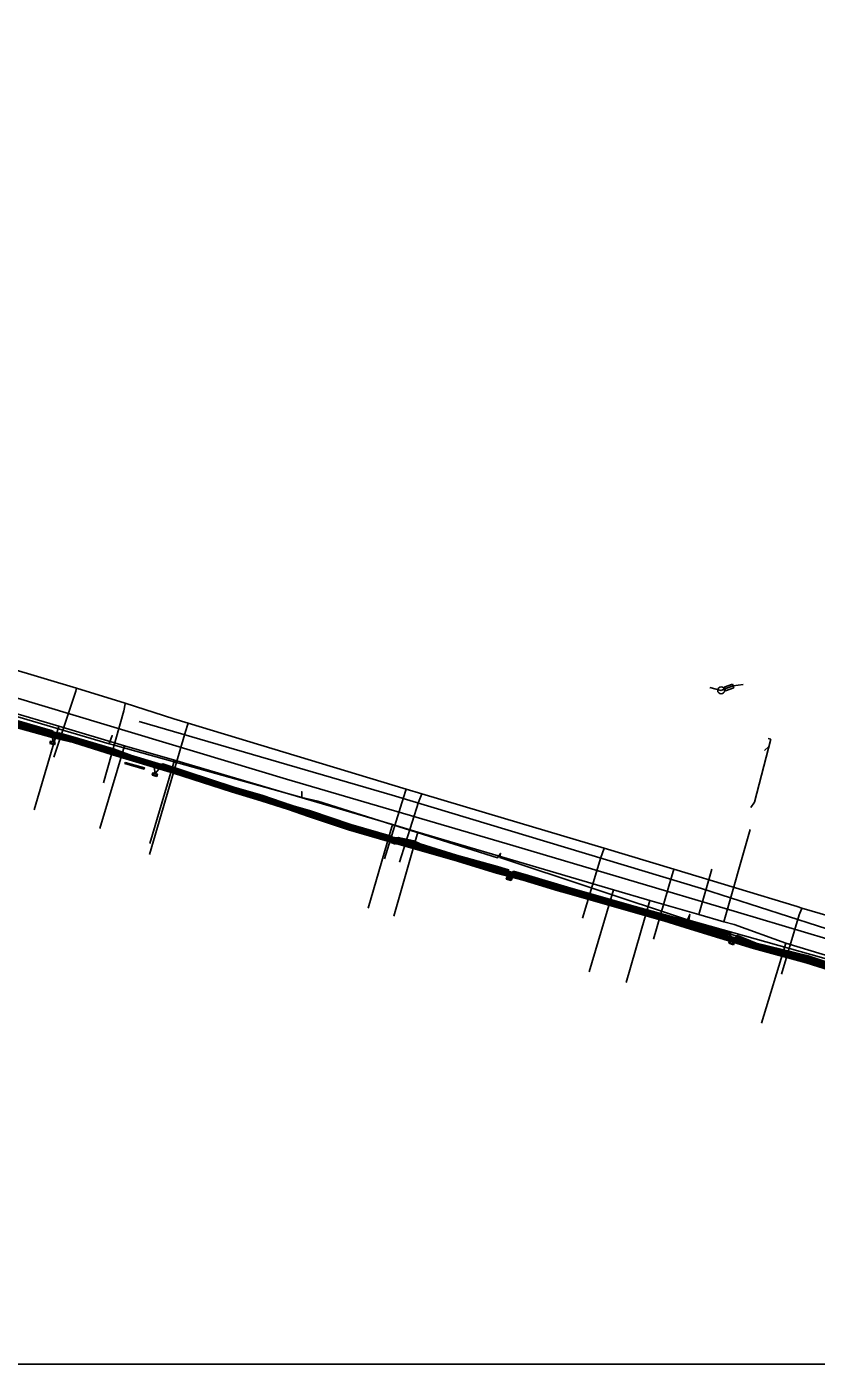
# Model space of a CAD drawing. Extents: x -599951 to -598963, y -1164095 to -1162939.
# Drawn here: x -599826.1 to -599711.8, y -1164094.7 to -1163901.1 of the extents above; entities that cross this region are included whole.
import ezdxf

# ---------------------------------------------------------------- set-up
doc = ezdxf.new("R2010")
doc.units = 0
for name, color, linetype in [('28', 7, 'Continuous'), ('31', 7, 'Continuous'), ('Level 3', 7, 'Continuous'), ('Vrstva 1', 7, 'Continuous'), ('Vrstva 13', 7, 'Continuous'), ('Vrstva 16', 7, 'Continuous'), ('Vrstva 19', 7, 'Continuous'), ('Vrstva 3', 7, 'Continuous'), ('Vrstva 42', 7, 'Continuous'), ('Vrstva 43', 7, 'Continuous'), ('Vrstva 44', 7, 'Continuous'), ('Vrstva 53', 7, 'Continuous'), ('Vrstva 55', 7, 'Continuous'), ('Vrstva 58', 7, 'Continuous')]:
    doc.layers.add(name, color=color, linetype=linetype)

# ---------------------------------------------------------------- blocks, each defined once
blk = doc.blocks.new('NN630')
at = {"layer": '31'}
for points in [[(-0.003, -0.7), (-0.703, 0)], [(-0.703, -0.7), (-0.703, 0), (0.697, 0), (0.697, -0.7)], [(-0.003, -0.7), (0.697, 0)], [(-0.703, -0.7), (0.697, -0.7)]]:
    blk.add_lwpolyline(points, dxfattribs=at)
blk = doc.blocks.new('NN620')
at = {"layer": '28'}
for points in [[(0.752, 0.004), (-0.748, 0.004)], [(-0.748, 0.004), (-0.748, -0.746)], [(0.752, -0.746), (0.752, 0.004)], [(-0.748, -0.746), (0.752, -0.746)], [(0.368, -0.18), (-0.376, -0.18)], [(-0.376, -0.18), (-0.376, -0.558)], [(-0.376, -0.558), (0.368, -0.558)], [(0.321, -0.227), (-0.329, -0.227)], [(-0.329, -0.227), (-0.329, -0.51)], [(-0.329, -0.51), (0.321, -0.51)], [(0.274, -0.274), (-0.281, -0.274)], [(-0.281, -0.274), (-0.281, -0.463)], [(-0.281, -0.463), (0.274, -0.463)], [(0.227, -0.321), (-0.234, -0.321)], [(-0.234, -0.321), (-0.234, -0.416)], [(-0.234, -0.416), (0.227, -0.416)], [(-0.193, -0.369), (0.185, -0.369)], [(0.227, -0.416), (0.227, -0.321)], [(0.274, -0.463), (0.274, -0.274)], [(0.321, -0.51), (0.321, -0.227)], [(0.368, -0.558), (0.368, -0.18)]]:
    blk.add_lwpolyline(points, dxfattribs=at)

msp = doc.modelspace()

# ---------------------------------------------------------------- linework, layer by layer
at = {"layer": 'Level 3'}
msp.add_lwpolyline([(-599811.857, -1164007.561), (-599809.085, -1164008.349), (-599809.129, -1164008.538), (-599811.901, -1164007.721)], close=True, dxfattribs=at)
at = {"layer": 'Vrstva 1'}
for p, q in [((-599809.85, -1164001.62), (-599773.226, -1164012.298)), ((-599773.226, -1164012.298), (-599728.389, -1164025.803)), ((-599728.389, -1164025.803), (-599684.011, -1164040.127))]:
    msp.add_line(p, q, dxfattribs=at)
for points in [[(-599725.04, -1163996.91), (-599723.82, -1163996.49)], [(-599722.37, -1163996.28), (-599723.82, -1163996.49)], [(-599725.56, -1163997.14), (-599727.191, -1163996.721)], [(-599725.56, -1163997.14), (-599725.04, -1163996.91)], [(-599720.753, -1164013.314), (-599718.363, -1164004.177)], [(-599718.363, -1164004.177), (-599718.774, -1164004.077)], [(-599719.29, -1164005.835), (-599718.649, -1164005.27)], [(-599721.285, -1164014.07), (-599720.753, -1164013.314)]]:
    msp.add_lwpolyline(points, dxfattribs=at)
at = {"layer": 'Vrstva 13'}
for points in [[(-599828.77, -1163993.88), (-599818.92, -1163996.8), (-599811.859, -1163999.002), (-599804.809, -1164001.237), (-599802.74, -1164001.893), (-599771.185, -1164011.453), (-599768.93, -1164012.12), (-599756.94, -1164015.688), (-599742.519, -1164019.982), (-599732.417, -1164023), (-599714.53, -1164028.42), (-599713.883, -1164028.645), (-599709.74, -1164029.89)], [(-599818.92, -1163996.8), (-599819.04, -1163997.23), (-599822.205, -1164006.782)], [(-599811.859, -1163999.002), (-599811.88, -1163999.09), (-599812.06, -1164000.07), (-599815.013, -1164010.53)], [(-599802.74, -1164001.893), (-599802.78, -1164002.03), (-599803.14, -1164003.07), (-599808.373, -1164020.878)], [(-599771.185, -1164011.453), (-599771.21, -1164011.58), (-599771.57, -1164012.66), (-599774.333, -1164021.499)], [(-599768.93, -1164012.12), (-599769, -1164012.33), (-599769.38, -1164013.31), (-599772.139, -1164021.993)], [(-599742.519, -1164019.982), (-599742.56, -1164020.11), (-599742.97, -1164021.33), (-599745.624, -1164030.117)], [(-599732.417, -1164023), (-599732.48, -1164023.23), (-599732.8, -1164024.34), (-599735.368, -1164033.145)], [(-599713.883, -1164028.645), (-599713.94, -1164028.8), (-599714.28, -1164029.64), (-599716.831, -1164038.208)]]:
    msp.add_lwpolyline(points, dxfattribs=at)
at = {"layer": 'Vrstva 16'}
for points in [[(-599828.66, -1164000.21), (-599821.46, -1164002.33), (-599811.96, -1164005.14), (-599804.75, -1164007.26), (-599773.16, -1164016.57), (-599769.49, -1164017.65), (-599741.17, -1164026.03), (-599735.91, -1164027.55), (-599728.79, -1164029.6), (-599725.15, -1164030.64), (-599723.68, -1164031.05), (-599716.19, -1164033.71), (-599706.16, -1164036.79)], [(-599821.46, -1164002.33), (-599825.03, -1164014.45)], [(-599811.96, -1164005.14), (-599813.03, -1164008.73), (-599815.52, -1164017.12)], [(-599804.75, -1164007.26), (-599808.29, -1164019.28)], [(-599773.16, -1164016.57), (-599776.67, -1164028.67)], [(-599769.49, -1164017.65), (-599772.95, -1164029.84)], [(-599725.15, -1164030.64), (-599721.36, -1164017.27)], [(-599728.79, -1164029.6), (-599726.93, -1164023.01)], [(-599741.17, -1164026.03), (-599744.67, -1164037.87)], [(-599735.91, -1164027.55), (-599739.34, -1164039.44)], [(-599716.19, -1164033.71), (-599719.74, -1164045.33)]]:
    msp.add_lwpolyline(points, dxfattribs=at)
at = {"layer": 'Vrstva 19'}
msp.add_lwpolyline([(-599951.125, -1163956.879), (-599933.03, -1163966.38), (-599892.24, -1163979.02), (-599859.53, -1163988.78), (-599832.49, -1163996.75), (-599788.49, -1164009.99), (-599755.73, -1164019.59), (-599723.17, -1164029.22), (-599687.59, -1164039.86)], dxfattribs=at)
at = {"layer": 'Vrstva 3'}
for points in [[(-599723.911, -1163996.225), (-599725.131, -1163996.645)], [(-599723.911, -1163996.225), (-599723.729, -1163996.755)], [(-599725.131, -1163996.645), (-599724.949, -1163997.175)], [(-599723.729, -1163996.755), (-599724.949, -1163997.175)]]:
    msp.add_lwpolyline(points, dxfattribs=at)
msp.add_circle((-599725.56, -1163997.14), 0.5, dxfattribs=at)
at = {"layer": 'Vrstva 42'}
for points in [[(-599829.777, -1164001.076), (-599822.424, -1164003.186), (-599822.35, -1164004.59), (-599821.731, -1164003.687), (-599821.579, -1164003.466), (-599819.178, -1164004.166), (-599813.481, -1164005.855), (-599807.732, -1164007.961), (-599807.54, -1164009.18), (-599806.718, -1164008.182), (-599806.538, -1164007.962), (-599796.199, -1164011.356), (-599792.02, -1164012.525), (-599787.93, -1164013.945), (-599785.09, -1164014.765), (-599779.24, -1164016.745), (-599773.408, -1164018.446), (-599773.261, -1164018.518), (-599772.94, -1164018.97), (-599772.443, -1164018.589), (-599770.112, -1164019.125), (-599769.216, -1164019.524), (-599763.958, -1164021.206), (-599757.997, -1164022.816), (-599756.516, -1164023.259), (-599756.308, -1164024.241)], [(-599829.724, -1164000.884), (-599822.402, -1164002.984), (-599822.295, -1164003.125), (-599821.717, -1164003.315), (-599821.492, -1164003.284), (-599819.122, -1164003.974), (-599813.419, -1164005.665), (-599807.716, -1164007.756), (-599807.519, -1164007.855), (-599806.699, -1164007.875), (-599806.439, -1164007.785), (-599796.141, -1164011.164), (-599791.96, -1164012.335), (-599787.87, -1164013.755), (-599785.03, -1164014.575), (-599779.18, -1164016.555), (-599773.352, -1164018.254), (-599773.18, -1164018.381), (-599772.584, -1164018.472), (-599772.318, -1164018.413), (-599770.048, -1164018.935), (-599769.144, -1164019.336), (-599763.902, -1164021.014), (-599757.943, -1164022.624), (-599756.344, -1164023.101), (-599756.112, -1164024.199)], [(-599756.288, -1164024.158), (-599755.617, -1164023.316), (-599753.932, -1164023.784), (-599747.802, -1164025.634), (-599738.523, -1164028.274), (-599729.773, -1164030.714), (-599724.182, -1164032.334), (-599724.005, -1164032.489), (-599723.444, -1164032.651), (-599723.202, -1164032.618), (-599720.479, -1164033.745), (-599712.953, -1164035.544), (-599703.919, -1164038.535)], [(-599756.132, -1164024.282), (-599755.543, -1164023.544), (-599753.988, -1164023.976), (-599747.858, -1164025.826), (-599738.577, -1164028.466), (-599729.827, -1164030.906), (-599724.19, -1164032.54), (-599724.01, -1164033.52), (-599723.315, -1164032.789), (-599720.541, -1164033.935), (-599713.007, -1164035.736), (-599703.887, -1164038.755), (-599703.53, -1164039.47), (-599702.981, -1164038.998), (-599694.867, -1164041.237), (-599694.75, -1164042.22), (-599693.983, -1164041.596), (-599688.709, -1164043.236), (-599677.955, -1164046.454), (-599677.295, -1164046.746), (-599677.07, -1164047.56)]]:
    msp.add_lwpolyline(points, dxfattribs=at)
at = {"layer": 'Vrstva 44'}
for points in [[(-599829.897, -1164001.78), (-599822.434, -1164003.871), (-599819.319, -1164004.59), (-599813.668, -1164006.357), (-599804.839, -1164009.026), (-599796.429, -1164011.726), (-599792.139, -1164013.026), (-599788.165, -1164014.295), (-599785.277, -1164015.294), (-599779.499, -1164017.237), (-599773.523, -1164018.948), (-599764.215, -1164021.618), (-599758.062, -1164023.509), (-599754.221, -1164024.509), (-599749.126, -1164026.038), (-599748.074, -1164026.348), (-599738.613, -1164029.038), (-599734.036, -1164030.357), (-599729.988, -1164031.627), (-599720.833, -1164034.408), (-599713.244, -1164036.478), (-599704.125, -1164039.328)], [(-599829.846, -1164001.587), (-599822.385, -1164003.677), (-599819.266, -1164004.397), (-599813.609, -1164006.166), (-599804.78, -1164008.835), (-599796.37, -1164011.535), (-599792.08, -1164012.836), (-599788.102, -1164014.105), (-599785.212, -1164015.105), (-599779.44, -1164017.045), (-599773.468, -1164018.756), (-599764.158, -1164021.426), (-599758.007, -1164023.316), (-599754.167, -1164024.316), (-599749.069, -1164025.846), (-599748.018, -1164026.156), (-599738.558, -1164028.846), (-599733.979, -1164030.166), (-599729.929, -1164031.436), (-599720.778, -1164034.216), (-599713.188, -1164036.286), (-599704.068, -1164039.136)], [(-599829.82, -1164001.49), (-599822.36, -1164003.58), (-599819.24, -1164004.3), (-599813.58, -1164006.07), (-599804.75, -1164008.74), (-599796.34, -1164011.44), (-599792.05, -1164012.74), (-599788.07, -1164014.01), (-599785.18, -1164015.01), (-599779.41, -1164016.95), (-599773.44, -1164018.66), (-599764.13, -1164021.33), (-599757.98, -1164023.22), (-599754.14, -1164024.22), (-599747.99, -1164026.06), (-599738.53, -1164028.75), (-599729.9, -1164031.34), (-599720.75, -1164034.12), (-599713.16, -1164036.19), (-599704.04, -1164039.04)], [(-599829.794, -1164001.393), (-599822.335, -1164003.483), (-599819.214, -1164004.203), (-599813.551, -1164005.974), (-599804.72, -1164008.645), (-599796.31, -1164011.345), (-599792.02, -1164012.645), (-599788.038, -1164013.915), (-599785.148, -1164014.915), (-599779.38, -1164016.854), (-599773.412, -1164018.564), (-599764.102, -1164021.234), (-599757.953, -1164023.124), (-599754.113, -1164024.124), (-599749.011, -1164025.654), (-599747.962, -1164025.964), (-599738.502, -1164028.654), (-599733.921, -1164029.974), (-599729.87, -1164031.244), (-599720.722, -1164034.024), (-599713.132, -1164036.094), (-599704.012, -1164038.944)], [(-599829.743, -1164001.2), (-599822.286, -1164003.289), (-599819.161, -1164004.01), (-599813.492, -1164005.783), (-599804.661, -1164008.454), (-599796.251, -1164011.154), (-599791.961, -1164012.454), (-599787.975, -1164013.725), (-599785.083, -1164014.726), (-599779.321, -1164016.663), (-599773.357, -1164018.372), (-599764.045, -1164021.042), (-599757.898, -1164022.931), (-599754.059, -1164023.931), (-599748.954, -1164025.462), (-599747.907, -1164025.772), (-599738.447, -1164028.462), (-599733.864, -1164029.783), (-599729.812, -1164031.053), (-599720.667, -1164033.832), (-599713.076, -1164035.902), (-599703.955, -1164038.752)]]:
    msp.add_lwpolyline(points, dxfattribs=at)
at = {"layer": 'Vrstva 53'}
msp.add_lwpolyline([(-599951.125, -1164094.695), (-598963.215, -1164094.695), (-598963.215, -1162939.4), (-599951.125, -1162939.4)], close=True, dxfattribs=at)
at = {"layer": 'Vrstva 55'}
msp.add_lwpolyline([(-599843.3, -1163996.292), (-599814.169, -1164004.878), (-599813.747, -1164003.689), (-599814.169, -1164004.878), (-599813.594, -1164005.031), (-599786.302, -1164012.62), (-599786.302, -1164011.777), (-599786.302, -1164012.62), (-599783.964, -1164013.195), (-599757.938, -1164021.36), (-599757.516, -1164020.746), (-599757.593, -1164021.321), (-599730.417, -1164030.367), (-599730.11, -1164029.562), (-599730.225, -1164030.406), (-599699.561, -1164039.03)], dxfattribs=at)
at = {"layer": 'Vrstva 58'}
for points in [[(-599829.923, -1164001.877), (-599822.459, -1164003.968), (-599819.345, -1164004.686), (-599813.698, -1164006.452), (-599804.869, -1164009.122), (-599796.459, -1164011.822), (-599792.169, -1164013.122), (-599788.196, -1164014.39), (-599785.309, -1164015.389), (-599779.529, -1164017.332), (-599773.55, -1164019.045), (-599764.244, -1164021.713), (-599758.089, -1164023.605), (-599754.248, -1164024.605), (-599749.154, -1164026.133), (-599748.101, -1164026.444), (-599738.64, -1164029.135), (-599734.065, -1164030.453)], [(-599829.871, -1164001.683), (-599822.41, -1164003.774), (-599819.292, -1164004.493), (-599813.639, -1164006.261), (-599804.809, -1164008.931), (-599796.4, -1164011.631), (-599792.109, -1164012.931), (-599788.133, -1164014.2), (-599785.245, -1164015.199), (-599779.469, -1164017.141), (-599773.495, -1164018.852), (-599764.187, -1164021.522), (-599758.035, -1164023.412), (-599754.194, -1164024.413), (-599749.097, -1164025.942), (-599748.046, -1164026.252), (-599738.585, -1164028.942), (-599734.005, -1164030.262)], [(-599829.82, -1164001.49), (-599822.36, -1164003.58), (-599819.24, -1164004.3), (-599813.58, -1164006.07), (-599804.75, -1164008.74), (-599796.34, -1164011.44), (-599792.05, -1164012.74), (-599788.07, -1164014.01), (-599785.18, -1164015.01), (-599779.41, -1164016.95), (-599773.44, -1164018.66), (-599764.13, -1164021.33), (-599757.98, -1164023.22), (-599754.14, -1164024.22), (-599749.04, -1164025.75), (-599747.99, -1164026.06), (-599738.53, -1164028.75), (-599733.948, -1164030.071)], [(-599733.888, -1164029.88), (-599738.475, -1164028.558), (-599747.934, -1164025.868), (-599748.983, -1164025.558), (-599754.086, -1164024.027), (-599757.925, -1164023.028), (-599764.073, -1164021.138), (-599773.385, -1164018.468), (-599779.351, -1164016.759), (-599785.115, -1164014.821), (-599788.007, -1164013.82), (-599791.991, -1164012.549), (-599796.28, -1164011.249), (-599804.69, -1164008.549), (-599813.521, -1164005.879), (-599819.188, -1164004.107), (-599822.31, -1164003.386), (-599829.769, -1164001.297)], [(-599734.065, -1164030.453), (-599733.861, -1164030.517), (-599730.018, -1164031.722), (-599720.861, -1164034.504), (-599713.272, -1164036.574), (-599704.154, -1164039.424), (-599695.212, -1164041.924), (-599688.897, -1164043.843), (-599677.905, -1164047.213), (-599672.942, -1164048.661), (-599667.35, -1164050.612), (-599657.68, -1164053.315), (-599650.161, -1164055.504), (-599642.475, -1164057.723), (-599633.484, -1164060.523), (-599627.764, -1164062.153), (-599619.696, -1164064.643), (-599613.783, -1164066.414), (-599613.396, -1164066.523), (-599613.344, -1164066.681), (-599613.556, -1164067.06), (-599613.78, -1164067.46), (-599614.2, -1164070.56)], [(-599734.005, -1164030.262), (-599733.801, -1164030.326), (-599729.959, -1164031.531), (-599720.805, -1164034.312), (-599713.216, -1164036.382), (-599704.097, -1164039.232)], [(-599733.948, -1164030.071), (-599733.741, -1164030.136), (-599729.9, -1164031.34), (-599720.75, -1164034.12), (-599713.16, -1164036.19), (-599704.04, -1164039.04)], [(-599703.983, -1164038.848), (-599713.104, -1164035.998), (-599720.695, -1164033.928), (-599729.841, -1164031.149), (-599733.681, -1164029.945), (-599733.888, -1164029.88)]]:
    msp.add_lwpolyline(points, dxfattribs=at)

# ---------------------------------------------------------------- block references
at = {"layer": 'Vrstva 43'}
for name, p, xscale, yscale, rotation in [('NN630', (-599822.35, -1164004.59), 0.5, 0.5000000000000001, -16.000000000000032), ('NN630', (-599807.54, -1164009.18), 0.5000000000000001, 0.5, -17.000000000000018), ('NN630', (-599772.94, -1164018.97), 0.49999999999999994, 0.5, -21.00000000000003), ('NN620', (-599756.209, -1164024.22), 0.5, 0.5000000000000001, -16.000000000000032), ('NN630', (-599724.01, -1164033.52), 0.49999999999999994, 0.5000000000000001, -18.000000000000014)]:
    msp.add_blockref(name, p, dxfattribs=dict(at, xscale=xscale, yscale=yscale, rotation=rotation))

doc.saveas('drawing.dxf')
